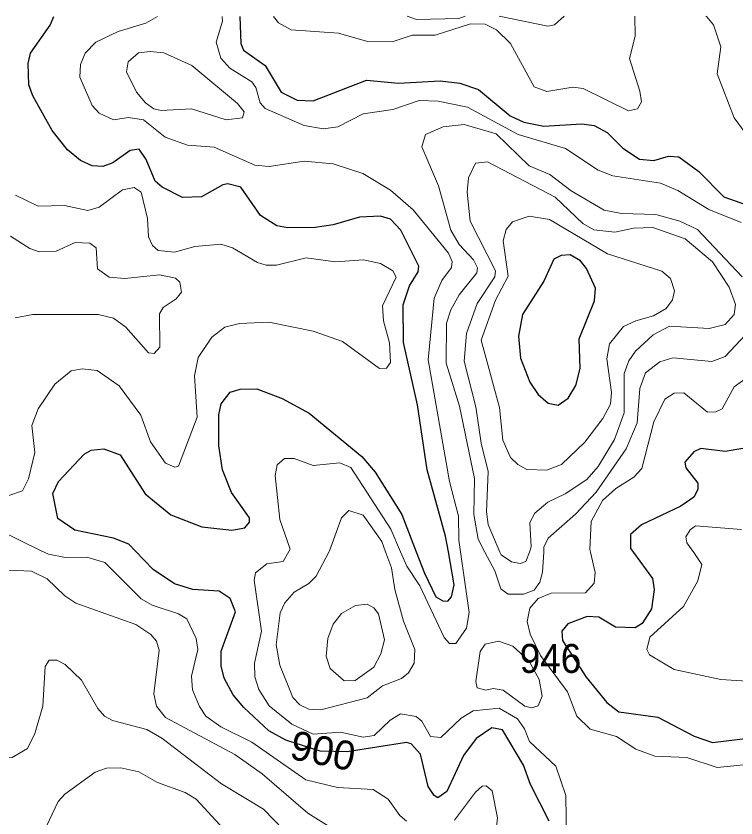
# Model space of a CAD drawing. Extents: x 473.9 to 500, y 7733.1 to 7760.8.
# Drawn here: x 486.219 to 488.206, y 7758.604 to 7760.816 of the extents above; entities that cross this region are included whole.
import ezdxf
from ezdxf.enums import TextEntityAlignment as Align

# ---------------------------------------------------------------- set-up
doc = ezdxf.new("R2010")
doc.units = 0
doc.header["$LTSCALE"] = 0.032
doc.layers.add('1', color=7, linetype='Continuous', lineweight=25)
doc.layers.add('2', color=7, linetype='Continuous', lineweight=13)
doc.layers.add('21', color=7, linetype='Continuous')
doc.layers.add('61', color=7, linetype='Continuous')

msp = doc.modelspace()

# ---------------------------------------------------------------- linework, layer by layer
at = {"layer": '1'}
for points in [[(486.7313, 7760.317), (486.6786, 7760.3159), (486.6228, 7760.3441), (486.6032, 7760.3607), (486.5784, 7760.4207), (486.5589, 7760.4488), (486.5339, 7760.4451), (486.4868, 7760.4114), (486.459, 7760.4012), (486.429, 7760.403), (486.3976, 7760.4175), (486.3609, 7760.4472), (486.3189, 7760.5005), (486.2656, 7760.5961), (486.2544, 7760.6264), (486.2526, 7760.6854), (486.259, 7760.7133), (486.3137, 7760.7906), (486.3233, 7760.8147)], [(486.8365, 7760.8151), (486.8395, 7760.7406), (486.8468, 7760.7217), (486.9069, 7760.6798), (486.9506, 7760.6061), (486.9948, 7760.5838), (487.0391, 7760.5821), (487.1869, 7760.6388), (487.2752, 7760.631), (487.3897, 7760.6374), (487.4441, 7760.6309), (487.4955, 7760.6132), (487.5825, 7760.5409), (487.6205, 7760.5232), (487.6756, 7760.512), (487.7796, 7760.5191), (487.8149, 7760.5144), (487.8509, 7760.495), (487.8941, 7760.4512), (487.9396, 7760.4213), (487.979, 7760.4179), (488.0199, 7760.4298), (488.0486, 7760.4276), (488.1037, 7760.387), (488.1727, 7760.3169), (488.2607, 7760.2862)], [(487.6909, 7758.5954), (487.6392, 7758.6963), (487.6194, 7758.7499), (487.5622, 7758.8467), (487.5321, 7758.853), (487.4888, 7758.8232), (487.4545, 7758.7761), (487.4078, 7758.6765), (487.3831, 7758.6596), (487.3729, 7758.6655), (487.3566, 7758.6909), (487.3352, 7758.7801), (487.3095, 7758.8081), (487.2965, 7758.812), (487.1335, 7758.7868), (487.0587, 7758.7882), (486.9636, 7758.8183), (486.917, 7758.8445), (486.8475, 7758.9087), (486.8186, 7758.9434), (486.794, 7758.9894), (486.7858, 7759.024), (486.7851, 7759.0636), (486.825, 7759.1722), (486.8098, 7759.2096), (486.7799, 7759.2294), (486.7076, 7759.2344), (486.6567, 7759.2494), (486.5975, 7759.2891), (486.5484, 7759.3405), (486.5304, 7759.3593), (486.4886, 7759.3755), (486.3818, 7759.3974), (486.3346, 7759.4303), (486.3208, 7759.499), (486.3364, 7759.5323), (486.407, 7759.6074), (486.4264, 7759.6184), (486.4616, 7759.6219), (486.5068, 7759.6053), (486.5756, 7759.4983), (486.6469, 7759.4405), (486.7322, 7759.4069), (486.8147, 7759.3975), (486.8507, 7759.4043), (486.8634, 7759.4202), (486.8634, 7759.432), (486.8142, 7759.5017), (486.7889, 7759.564), (486.779, 7759.6303), (486.7785, 7759.7164), (486.7851, 7759.7461), (486.8104, 7759.7788), (486.8375, 7759.7869), (486.8835, 7759.7874), (486.9541, 7759.7607), (487.0282, 7759.7204), (487.1736, 7759.6006), (487.2101, 7759.5575), (487.2838, 7759.4408), (487.3233, 7759.3381), (487.3461, 7759.279), (487.3778, 7759.2143), (487.3975, 7759.2025), (487.4108, 7759.2019), (487.4211, 7759.214), (487.428, 7759.2472), (487.4124, 7759.3378), (487.4048, 7759.3817), (487.354, 7759.564), (487.3268, 7759.7435), (487.2888, 7759.9158), (487.2876, 7760.0197), (487.3049, 7760.0714), (487.3293, 7760.1103), (487.3306, 7760.1262), (487.2816, 7760.2249), (487.2527, 7760.256), (487.2248, 7760.2643), (487.1669, 7760.2609), (487.0945, 7760.24), (487.0445, 7760.2323), (486.9697, 7760.2314), (486.9389, 7760.2374), (486.8937, 7760.2658), (486.84, 7760.3441), (486.8037, 7760.3527), (486.79, 7760.3505), (486.7313, 7760.317)], [(488.2246, 7759.6234), (488.1763, 7759.6146), (488.1087, 7759.6232), (488.0897, 7759.6138), (488.0651, 7759.585), (488.0677, 7759.57), (488.1007, 7759.527), (488.1006, 7759.5104), (488.0899, 7759.4891), (488.0542, 7759.4639), (487.9453, 7759.4125), (487.915, 7759.3854), (487.9153, 7759.3471), (487.9232, 7759.3363), (487.9756, 7759.2648), (487.9807, 7759.2341), (487.9725, 7759.1804), (487.9473, 7759.1403), (487.9277, 7759.1285), (487.8737, 7759.1304), (487.828, 7759.1574), (487.7953, 7759.1595), (487.7423, 7759.1397), (487.7256, 7759.1195), (487.7277, 7759.0935), (487.7923, 7758.992), (487.8496, 7758.9223), (487.883, 7758.8969), (487.9902, 7758.8824), (488.0909, 7758.8298), (488.1417, 7758.8119), (488.2774, 7758.8284)]]:
    msp.add_lwpolyline(points, dxfattribs=at)
msp.add_lwpolyline([(487.773, 7759.9254), (487.8158, 7760.03), (487.8186, 7760.0649), (487.7934, 7760.1193), (487.7769, 7760.1412), (487.7487, 7760.1572), (487.7236, 7760.1559), (487.7034, 7760.145), (487.6761, 7760.0845), (487.6171, 7759.9929), (487.6058, 7759.9326), (487.6115, 7759.8725), (487.6376, 7759.8058), (487.6599, 7759.772), (487.6878, 7759.7478), (487.715, 7759.7429), (487.7428, 7759.7622), (487.7638, 7759.7969), (487.7761, 7759.8438)], close=True, dxfattribs=at)
at = {"layer": '2'}
for points in [[(487.2807, 7758.8908), (487.2518, 7758.8734), (487.2079, 7758.8316), (487.1772, 7758.8268), (487.1144, 7758.8403), (487.0389, 7758.8353), (486.9804, 7758.8627), (486.9179, 7758.9128), (486.8896, 7758.9587), (486.8781, 7758.9937), (486.8778, 7759.0311), (486.8964, 7759.1189), (486.8765, 7759.2597), (486.8797, 7759.2799), (486.9114, 7759.3047), (486.9569, 7759.311), (486.9722, 7759.3392), (486.9758, 7759.3457), (486.9477, 7759.4276), (486.9345, 7759.5484), (486.94, 7759.578), (486.9605, 7759.5954), (486.9864, 7759.5951), (487.0395, 7759.576), (487.1128, 7759.5833), (487.1434, 7759.5711), (487.2532, 7759.4005), (487.2805, 7759.3382), (487.2978, 7759.2988), (487.3332, 7759.244), (487.4004, 7759.1015), (487.4152, 7759.0851), (487.4329, 7759.085), (487.4628, 7759.1272), (487.4698, 7759.1706), (487.4458, 7759.3377), (487.4411, 7759.3703), (487.4401, 7759.4364), (487.4156, 7759.532), (487.3565, 7759.868), (487.3729, 7760.0382), (487.3941, 7760.0861), (487.4214, 7760.1222), (487.4224, 7760.1391), (487.4128, 7760.1618), (487.3148, 7760.2816), (487.253, 7760.3354), (487.1766, 7760.382), (487.0947, 7760.4087), (487.0141, 7760.4153), (486.9179, 7760.4011), (486.8787, 7760.4042), (486.7661, 7760.4546), (486.6928, 7760.4596), (486.6305, 7760.4815), (486.5711, 7760.5294), (486.5296, 7760.5361), (486.4886, 7760.5297), (486.4487, 7760.5479), (486.4296, 7760.5689), (486.3958, 7760.6473), (486.3974, 7760.6822), (486.4099, 7760.7136), (486.4397, 7760.7436), (486.5013, 7760.7737), (486.5774, 7760.7967), (486.6093, 7760.8149)], [(486.788, 7760.815), (486.7887, 7760.8016), (486.772, 7760.7439), (486.7846, 7760.6999), (486.809, 7760.6725), (486.8704, 7760.6345), (486.8811, 7760.6192), (486.8932, 7760.5762), (486.9064, 7760.5607), (487.0148, 7760.5136), (487.0668, 7760.5048), (487.107, 7760.5108), (487.1774, 7760.5459), (487.2592, 7760.5578), (487.3321, 7760.5827), (487.3846, 7760.5811), (487.465, 7760.565), (487.6049, 7760.4889), (487.7357, 7760.4506), (487.8258, 7760.3912), (487.8665, 7760.375), (487.9978, 7760.3549), (488.0455, 7760.335), (488.1313, 7760.2826), (488.2208, 7760.2466)], [(487.9268, 7760.8159), (487.9268, 7760.8152), (487.9281, 7760.7604), (487.9122, 7760.699), (487.941, 7760.6092), (487.945, 7760.579), (487.9339, 7760.5603), (487.9098, 7760.5546), (487.7842, 7760.6164), (487.7555, 7760.6196), (487.6837, 7760.6077), (487.6487, 7760.6209), (487.5841, 7760.7404), (487.5454, 7760.778), (487.5138, 7760.7932), (487.473, 7760.7941), (487.376, 7760.7635), (487.3122, 7760.7628), (487.2573, 7760.745), (487.189, 7760.7462), (487.1096, 7760.7692), (486.9789, 7760.7784), (486.9437, 7760.7974), (486.9297, 7760.8151)], [(487.4587, 7760.8155), (487.4415, 7760.8096), (487.324, 7760.8067), (487.2984, 7760.8154)], [(487.7319, 7760.8157), (487.7056, 7760.7916), (487.6867, 7760.7878), (487.5527, 7760.8156)], [(488.2299, 7760.4964), (488.2011, 7760.5348), (488.1542, 7760.657), (488.1641, 7760.7314), (488.1441, 7760.7913), (488.1252, 7760.8135), (488.123, 7760.816)], [(488.232, 7759.937), (488.1763, 7759.8767), (488.1399, 7759.8632), (488.0319, 7759.873), (487.9964, 7759.8617), (487.9563, 7759.8316), (487.9409, 7759.7887), (487.9337, 7759.6943), (487.9027, 7759.6224), (487.82, 7759.5028), (487.763, 7759.4415), (487.6882, 7759.3755), (487.6762, 7759.3507), (487.6755, 7759.3371), (487.6725, 7759.2816), (487.6649, 7759.2547), (487.6494, 7759.2327), (487.6199, 7759.2214), (487.5777, 7759.221), (487.557, 7759.236), (487.5405, 7759.2858), (487.5133, 7759.3375), (487.4948, 7759.3726), (487.4831, 7759.4414), (487.4843, 7759.5405), (487.4434, 7759.7403), (487.4062, 7759.8586), (487.4072, 7759.9692), (487.419, 7760.0056), (487.4424, 7760.0474), (487.4908, 7760.1077), (487.4927, 7760.1217), (487.4814, 7760.1437), (487.4421, 7760.1859), (487.4189, 7760.2255), (487.3851, 7760.3472), (487.3388, 7760.4549), (487.3496, 7760.489), (487.398, 7760.5101), (487.4564, 7760.5167), (487.5443, 7760.4907), (487.635, 7760.403), (487.6928, 7760.3788), (487.751, 7760.3339), (487.8419, 7760.2809), (487.8901, 7760.2716), (487.985, 7760.2682), (488.0514, 7760.25), (488.1002, 7760.2273), (488.223, 7760.0968)], [(486.2177, 7760.3219), (486.2805, 7760.2915), (486.3528, 7760.2932), (486.4173, 7760.2798), (486.4487, 7760.2885), (486.5128, 7760.3368), (486.5457, 7760.3433), (486.5642, 7760.3302), (486.5822, 7760.2571), (486.5849, 7760.2069), (486.5962, 7760.1827), (486.6116, 7760.169), (486.6562, 7760.1647), (486.713, 7760.1799), (486.7843, 7760.1871), (486.8171, 7760.1765), (486.886, 7760.1364), (486.9097, 7760.1289), (486.9382, 7760.1291), (487.0196, 7760.1492), (487.1005, 7760.1382), (487.1778, 7760.1436), (487.2255, 7760.1331), (487.2588, 7760.1135), (487.268, 7760.0959), (487.2303, 7760.0163), (487.2335, 7759.9757), (487.2503, 7759.9145), (487.2524, 7759.8607), (487.2414, 7759.8443), (487.2221, 7759.8435), (487.1201, 7759.9186), (487.0389, 7759.9471), (486.9167, 7759.9716), (486.8357, 7759.9683), (486.7955, 7759.9576), (486.76, 7759.9298), (486.7215, 7759.8739), (486.7116, 7759.8234), (486.7196, 7759.7099), (486.6677, 7759.5743), (486.6575, 7759.5712), (486.6321, 7759.5826), (486.5908, 7759.6418), (486.564, 7759.7146), (486.5043, 7759.7961), (486.4429, 7759.8382), (486.4016, 7759.8431), (486.371, 7759.8369), (486.3261, 7759.8003), (486.2805, 7759.7326), (486.2631, 7759.6862), (486.2709, 7759.6121), (486.2539, 7759.5394), (486.2367, 7759.506), (486.199, 7759.4933)], [(486.2168, 7759.9834), (486.2658, 7759.9924), (486.4461, 7759.9923), (486.4887, 7759.9822), (486.5222, 7759.9575), (486.5845, 7759.8872), (486.6006, 7759.8851), (486.6162, 7759.9028), (486.6153, 7759.9949), (486.6251, 7760.0119), (486.6616, 7760.0359), (486.6761, 7760.054), (486.6716, 7760.0819), (486.6598, 7760.0931), (486.6156, 7760.102), (486.5195, 7760.0923), (486.4759, 7760.0955), (486.4445, 7760.1188), (486.4405, 7760.1766), (486.4231, 7760.1897), (486.3822, 7760.1917), (486.3301, 7760.1676), (486.2834, 7760.1659), (486.2573, 7760.1752), (486.2036, 7760.2088)], [(488.2638, 7759.8379), (488.2007, 7759.7932), (488.1682, 7759.7324), (488.1504, 7759.7238), (488.1279, 7759.7235), (488.0622, 7759.7763), (488.0351, 7759.7761), (488.0098, 7759.759), (487.9792, 7759.6965), (487.9463, 7759.5682), (487.9245, 7759.5444), (487.8746, 7759.513), (487.8376, 7759.4792), (487.8065, 7759.422), (487.8028, 7759.3443), (487.8045, 7759.3367), (487.8171, 7759.281), (487.8151, 7759.2516), (487.7904, 7759.2246), (487.6961, 7759.2239), (487.6599, 7759.2094), (487.6368, 7759.1829), (487.6298, 7759.1455), (487.6381, 7759.1105), (487.6663, 7759.052), (487.7412, 7758.9521), (487.7669, 7758.885), (487.8033, 7758.8492), (487.8768, 7758.829), (487.9296, 7758.7937), (487.9823, 7758.7742), (488.0707, 7758.7705), (488.1538, 7758.7432), (488.2548, 7758.7535)], [(488.2504, 7758.9806), (488.164, 7758.9858), (488.0353, 7759.0137), (487.9677, 7759.0542), (487.9597, 7759.0688), (487.9681, 7759.1026), (488.0617, 7759.1869), (488.1005, 7759.2579), (488.112, 7759.303), (488.0894, 7759.3358), (488.0709, 7759.3626), (488.0676, 7759.379), (488.0793, 7759.3985), (488.0948, 7759.41), (488.2214, 7759.3995)], [(486.1641, 7759.4016), (486.289, 7759.3412), (486.3088, 7759.3317), (486.3561, 7759.3221), (486.4144, 7759.3237), (486.4643, 7759.3085), (486.5647, 7759.2088), (486.5947, 7759.1911), (486.6675, 7759.1667), (486.6905, 7759.1533), (486.7164, 7759.0993), (486.7212, 7759.0687), (486.7037, 7758.9948), (486.7066, 7758.9574), (486.7252, 7758.9117), (486.7435, 7758.8851), (486.7842, 7758.8553), (486.8696, 7758.8133), (487.0186, 7758.7092), (487.1065, 7758.6881), (487.2046, 7758.6825), (487.2459, 7758.6558), (487.2783, 7758.6104), (487.2968, 7758.595)], [(487.1937, 7758.5114), (487.0242, 7758.6169), (486.8981, 7758.7261), (486.8234, 7758.7793), (486.6317, 7758.8809), (486.607, 7758.9125), (486.5993, 7758.946), (486.6143, 7759.0671), (486.6068, 7759.0919), (486.5915, 7759.1103), (486.5496, 7759.1373), (486.3842, 7759.1966), (486.3541, 7759.2166), (486.3048, 7759.2633), (486.2616, 7759.2847), (486.1993, 7759.2874)], [(485.8339, 7758.9133), (485.8618, 7758.9151), (485.8845, 7758.9089), (485.954, 7758.8377), (485.9947, 7758.8118), (486.0773, 7758.7866), (486.1641, 7758.7697), (486.2086, 7758.7708), (486.2513, 7758.7953), (486.2716, 7758.8373), (486.2933, 7758.9122), (486.2999, 7759.0214), (486.3104, 7759.0394), (486.3315, 7759.0395), (486.3552, 7759.0274), (486.3997, 7758.9845), (486.4451, 7758.9059), (486.4634, 7758.8851), (486.4851, 7758.873), (486.5801, 7758.8477), (486.6218, 7758.8245), (486.786, 7758.6977), (486.9018, 7758.6285), (486.9859, 7758.5414)], [(487.7387, 7758.5408), (487.7367, 7758.6662), (487.7089, 7758.7466), (487.6366, 7758.8152), (487.6226, 7758.85), (487.6034, 7758.8773), (487.5524, 7758.907), (487.481, 7758.8999), (487.4477, 7758.8795), (487.3914, 7758.8261), (487.3634, 7758.8283), (487.3392, 7758.8711), (487.3232, 7758.8834), (487.2807, 7758.8908)], [(486.8363, 7758.5261), (486.7166, 7758.6562), (486.6862, 7758.6742), (486.6101, 7758.7019), (486.5581, 7758.731), (486.5082, 7758.7425), (486.4693, 7758.7415), (486.4375, 7758.7302), (486.3537, 7758.6698), (486.3356, 7758.6496), (486.3029, 7758.5793)], [(487.4292, 7758.5981), (487.4871, 7758.6753), (487.506, 7758.6919), (487.5163, 7758.693), (487.5337, 7758.6788), (487.5478, 7758.6046), (487.5392, 7758.5204)]]:
    msp.add_lwpolyline(points, dxfattribs=at)
for points in [[(486.8439, 7760.5355), (486.8491, 7760.5521), (486.8306, 7760.5747), (486.7044, 7760.6792), (486.6272, 7760.7141), (486.5893, 7760.7185), (486.5572, 7760.7141), (486.5287, 7760.6893), (486.5237, 7760.6621), (486.5517, 7760.6058), (486.5762, 7760.5768), (486.5998, 7760.5602), (486.6198, 7760.5554), (486.7035, 7760.5596), (486.799, 7760.5301)], [(487.4724, 7760.2501), (487.4643, 7760.3306), (487.4679, 7760.3695), (487.4875, 7760.4106), (487.5204, 7760.4141), (487.7068, 7760.3164), (487.7831, 7760.2439), (487.814, 7760.2267), (487.8718, 7760.2194), (487.9233, 7760.2313), (487.9763, 7760.2323), (488.0659, 7760.2018), (488.1416, 7760.1376), (488.187, 7760.0681), (488.2047, 7760.0201), (488.2009, 7759.9928), (488.1766, 7759.9647), (488.1323, 7759.954), (488.0226, 7759.9602), (487.978, 7759.937), (487.9285, 7759.8916), (487.9105, 7759.865), (487.8978, 7759.8304), (487.8976, 7759.7212), (487.871, 7759.6479), (487.826, 7759.5737), (487.7947, 7759.5376), (487.7346, 7759.4978), (487.687, 7759.4755), (487.6511, 7759.4447), (487.6372, 7759.4191), (487.641, 7759.3516), (487.6359, 7759.3372), (487.6266, 7759.311), (487.6108, 7759.3061), (487.5863, 7759.3104), (487.5579, 7759.3296), (487.5546, 7759.3374), (487.5224, 7759.4139), (487.518, 7759.4486), (487.522, 7759.5598), (487.5025, 7759.6381), (487.4883, 7759.7377), (487.456, 7759.8643), (487.4623, 7759.9402), (487.4914, 7760.0233), (487.5408, 7760.0962), (487.5426, 7760.113)], [(487.8575, 7759.9117), (487.896, 7759.9593), (487.9297, 7759.9756), (487.9785, 7759.9888), (488.013, 7760.0091), (488.0307, 7760.0331), (488.0366, 7760.0577), (488.0252, 7760.0923), (488.0018, 7760.1123), (487.8518, 7760.16), (487.6912, 7760.2548), (487.6354, 7760.2643), (487.5889, 7760.2482), (487.5718, 7760.2276), (487.5633, 7760.1959), (487.5775, 7760.098), (487.5424, 7760.0327), (487.503, 7759.9215), (487.5539, 7759.7359), (487.5631, 7759.6458), (487.5837, 7759.5982), (487.6038, 7759.5786), (487.6292, 7759.5653), (487.6831, 7759.5636), (487.725, 7759.5794), (487.7891, 7759.641), (487.8391, 7759.7055), (487.8597, 7759.7458), (487.863, 7759.7774), (487.8493, 7759.8702)], [(487.1884, 7758.9353), (487.231, 7758.9682), (487.2826, 7758.989), (487.3023, 7759.0041), (487.3181, 7759.0311), (487.3196, 7759.0682), (487.2888, 7759.1464), (487.2645, 7759.2341), (487.2551, 7759.2938), (487.2389, 7759.3384), (487.2289, 7759.3661), (487.1775, 7759.4389), (487.1378, 7759.4523), (487.1175, 7759.4317), (487.0847, 7759.3405), (487.0838, 7759.3388), (487.0477, 7759.2706), (487.0273, 7759.2504), (486.9867, 7759.2268), (486.9607, 7759.197), (486.9486, 7759.1702), (486.9368, 7759.0811), (486.9472, 7759.0251), (486.9831, 7758.9364), (487.0027, 7758.9156), (487.0269, 7758.9036), (487.0603, 7758.9024)], [(487.1552, 7758.983), (487.2063, 7759.0196), (487.2257, 7759.0568), (487.2359, 7759.095), (487.2193, 7759.1667), (487.2069, 7759.1835), (487.1879, 7759.1933), (487.1557, 7759.1899), (487.1177, 7759.1675), (487.0946, 7759.1384), (487.0798, 7759.0989), (487.0751, 7759.05), (487.0865, 7759.0159), (487.1247, 7758.9824)], [(487.5162, 7758.9564), (487.4919, 7758.9633), (487.488, 7758.9801), (487.4999, 7759.0633), (487.5135, 7759.0835), (487.5507, 7759.0919), (487.5907, 7759.0776), (487.6354, 7759.0367), (487.6634, 7758.9856), (487.6716, 7758.9401), (487.6605, 7758.9137), (487.6417, 7758.9075), (487.6234, 7758.9124), (487.5639, 7758.9564), (487.5362, 7758.9609)]]:
    msp.add_lwpolyline(points, close=True, dxfattribs=at)

# ---------------------------------------------------------------- texts
at = {"layer": '21', "width": 0.95}
msp.add_text('946', height=0.08, dxfattribs=at).set_placement((487.6094, 7759.004))
at = {"layer": '61'}
msp.add_text('900', height=0.08, rotation=348.633, dxfattribs=at).set_placement((487.0586, 7758.7502), align=Align.CENTER)

doc.saveas('drawing.dxf')
